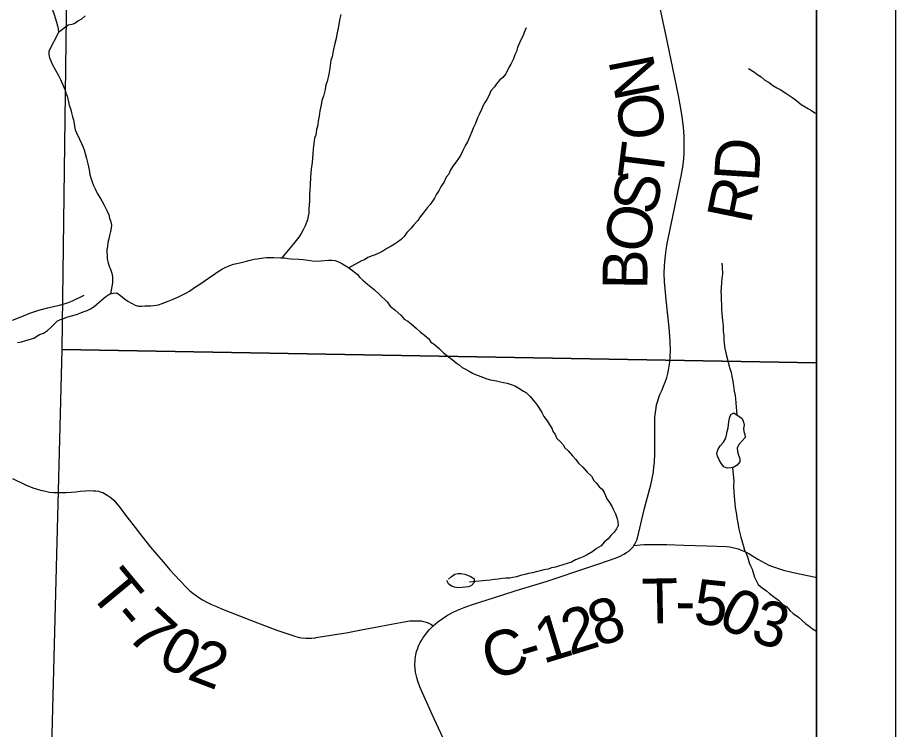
# Model space of a CAD drawing. Extents: x 0 to 34, y -8.9 to 22.
# Drawn here: x 29.506 to 30.617, y 8.695 to 9.596 of the extents above; entities that cross this region are included whole.
import ezdxf

# ---------------------------------------------------------------- set-up
doc = ezdxf.new("R2010")
doc.units = 0
for name, color, linetype in [('GM_X_Corporation', 7, 'Continuous'), ('GM_X_County_Road', 7, 'Continuous'), ('GM_X_County_Road_Text', 7, 'Continuous'), ('GM_X_Minor_River', 7, 'Continuous'), ('GM_X_Township_Road', 7, 'Continuous'), ('GM_X_Township_Road_Text', 7, 'Continuous'), ('SH_Data', 7, 'Continuous')]:
    doc.layers.add(name, color=color, linetype=linetype)

msp = doc.modelspace()

# ---------------------------------------------------------------- linework, layer by layer
at = {"layer": 'GM_X_Corporation'}
for points in [[(28.7046, 7.104), (30.5167, 7.104), (30.5167, 13.904), (28.8143, 13.904), (28.8122, 13.7561), (28.8049, 13.053), (28.7787, 12.0377), (28.7786, 12.0342), (28.7779, 11.9899), (28.7762, 11.8872), (28.7797, 11.7437), (28.7775, 11.7346), (28.7754, 11.6346), (28.7651, 11.3014), (28.7622, 11.1187), (28.7609, 11.0119), (28.7377, 10.2012), (28.7308, 9.4444), (28.7238, 9.1729), (28.7123, 8.2818)], [(28.7046, 7.104), (30.5167, 7.104), (30.5167, 12.0118), (29.364, 12.0313), (29.2718, 12.0324), (28.9225, 12.0359), (28.8128, 12.0371), (28.7787, 12.0377), (28.7786, 12.0342), (28.7779, 11.9899), (28.7762, 11.8872), (28.7797, 11.7437), (28.7775, 11.7346), (28.7754, 11.6346), (28.7651, 11.3014), (28.7622, 11.1187), (28.7609, 11.0119), (28.7377, 10.2012), (28.7308, 9.4444), (28.7238, 9.1729), (28.7123, 8.2818)], [(30.5167, 9.1586), (30.5167, 10.1744), (29.575, 10.1808), (29.562, 9.1756)], [(30.5167, 8.1537), (30.5167, 9.1586), (29.562, 9.1756), (29.5357, 8.1691)]]:
    msp.add_lwpolyline(points, close=True, dxfattribs=at)
at = {"layer": 'GM_X_County_Road'}
msp.add_lwpolyline([(30.044, 8.6847), (30.0385, 8.6967), (30.0306, 8.7138), (30.0149, 8.749), (30.0124, 8.7558), (30.011, 8.7607), (30.0102, 8.7641), (30.0095, 8.7674), (30.0089, 8.7718), (30.0087, 8.7756), (30.0088, 8.7832), (30.0092, 8.7866), (30.0098, 8.7894), (30.0107, 8.7933), (30.0117, 8.7963), (30.0133, 8.8006), (30.0154, 8.8048), (30.0169, 8.8076), (30.0186, 8.8103), (30.0211, 8.8139), (30.0232, 8.8167), (30.0272, 8.8215), (30.0315, 8.826), (30.0375, 8.8309), (30.0432, 8.8349), (30.0486, 8.8385), (30.0554, 8.8425), (30.0623, 8.8459), (30.0709, 8.8492), (30.08, 8.8524), (30.1197, 8.8652), (30.1368, 8.8706), (30.1748, 8.8822), (30.1884, 8.8866), (30.2161, 8.8959), (30.2414, 8.9043), (30.2632, 8.912), (30.2684, 8.9142), (30.273, 8.9166), (30.2764, 8.9187), (30.2791, 8.9206), (30.282, 8.9231), (30.2846, 8.9258), (30.2857, 8.9275), (30.2869, 8.9294), (30.2888, 8.9335), (30.2901, 8.9371), (30.2989, 8.9732), (30.3072, 9.0044), (30.309, 9.0126), (30.3104, 9.0209), (30.3111, 9.0271), (30.3116, 9.0325), (30.3121, 9.0442), (30.3124, 9.0612), (30.3123, 9.0862), (30.3124, 9.09), (30.3129, 9.096), (30.3138, 9.1019), (30.3145, 9.1055), (30.3155, 9.1092), (30.3172, 9.1149), (30.3187, 9.1188), (30.3214, 9.1247), (30.3232, 9.1293), (30.3251, 9.1342), (30.3272, 9.1403), (30.3286, 9.1453), (30.3295, 9.1495), (30.3304, 9.1544), (30.331, 9.1594), (30.3317, 9.1673), (30.3319, 9.1737), (30.3318, 9.1861), (30.3304, 9.2034), (30.3265, 9.2383), (30.3252, 9.2522), (30.3246, 9.2614), (30.3242, 9.2717), (30.3245, 9.2816), (30.3248, 9.2866), (30.3255, 9.2947), (30.3264, 9.3014), (30.3278, 9.3098), (30.3348, 9.3438), (30.3435, 9.3847), (30.3436, 9.3853), (30.3455, 9.3948), (30.3469, 9.402), (30.3476, 9.4062), (30.3489, 9.4167), (30.3495, 9.425), (30.3492, 9.4456), (30.3484, 9.4569), (30.3469, 9.4702), (30.3452, 9.4807), (30.342, 9.4969), (30.3277, 9.5663), (30.3133, 9.6337)], dxfattribs=at)
at = {"layer": 'GM_X_Minor_River'}
for points in [[(29.5234, 9.6764), (29.5269, 9.6712), (29.5285, 9.6674), (29.5301, 9.6629), (29.5324, 9.658), (29.5344, 9.6535), (29.5376, 9.6471), (29.54, 9.6399), (29.5419, 9.6346), (29.5432, 9.629), (29.5444, 9.6248), (29.546, 9.6184), (29.5476, 9.6146), (29.548, 9.6109), (29.552, 9.5996), (29.5532, 9.5954), (29.5552, 9.5897), (29.5564, 9.5852), (29.5572, 9.5814), (29.5577, 9.5769)], [(29.9149, 9.5995), (29.9138, 9.5946), (29.9128, 9.5893), (29.9111, 9.5801), (29.9096, 9.5748), (29.909, 9.5691), (29.9072, 9.5626), (29.9051, 9.5535), (29.9037, 9.5459), (29.9023, 9.5417), (29.9009, 9.5318), (29.8995, 9.5242), (29.8974, 9.5147), (29.896, 9.5105), (29.895, 9.5044), (29.8928, 9.496), (29.891, 9.4907), (29.89, 9.4853), (29.8882, 9.4777), (29.8876, 9.4709), (29.8865, 9.4671), (29.8852, 9.4579), (29.8841, 9.4541), (29.8831, 9.4469), (29.8817, 9.4431), (29.8806, 9.4363), (29.88, 9.429), (29.8794, 9.4233), (29.8784, 9.4123), (29.8774, 9.4036), (29.8771, 9.399), (29.8765, 9.3933), (29.8759, 9.3846), (29.8756, 9.377), (29.8753, 9.3721), (29.8754, 9.3671), (29.8751, 9.3634), (29.8748, 9.3588), (29.8745, 9.3531), (29.8742, 9.3482), (29.8735, 9.3444), (29.8725, 9.3398), (29.8696, 9.3322), (29.867, 9.3272), (29.8648, 9.3222), (29.8619, 9.3176), (29.8548, 9.3095), (29.84, 9.2914)], [(29.5914, 9.5976), (29.5865, 9.5937), (29.582, 9.591), (29.5783, 9.5883), (29.5746, 9.5867), (29.57, 9.5858), (29.5577, 9.5769), (29.5452, 9.5532), (29.5453, 9.549), (29.5462, 9.5445), (29.5481, 9.5407), (29.5501, 9.5358), (29.5575, 9.5223), (29.5603, 9.5174), (29.5642, 9.5076), (29.5662, 9.5039), (29.567, 9.5001), (29.5686, 9.4963), (29.5698, 9.491), (29.571, 9.4846), (29.573, 9.4793)], [(30.1494, 9.5828), (30.1468, 9.5767), (30.1454, 9.5729), (30.1428, 9.5676), (30.1385, 9.5576), (30.137, 9.5527), (30.1352, 9.5485), (30.1334, 9.5435), (30.1301, 9.5366), (30.1276, 9.5324), (30.1235, 9.5244), (30.1198, 9.5198), (30.1161, 9.5167), (30.112, 9.5116), (30.1094, 9.5078), (30.1046, 9.5028), (30.1024, 9.4974), (30.0995, 9.4921), (30.0969, 9.4882), (30.0951, 9.4844), (30.0929, 9.4791), (30.09, 9.473), (30.0878, 9.4687), (30.0853, 9.4615), (30.0824, 9.4558), (30.0802, 9.45), (30.078, 9.4451), (30.0751, 9.4382), (30.0725, 9.434), (30.0692, 9.4275), (30.0663, 9.421), (30.0637, 9.4171), (30.0608, 9.4129), (30.0567, 9.4075), (30.0534, 9.4022), (30.0516, 9.3976), (30.0482, 9.3937), (30.045, 9.3868), (30.042, 9.3822), (30.0391, 9.3773), (30.0358, 9.3723), (30.0332, 9.3669), (30.028, 9.3592), (30.0243, 9.355), (30.0192, 9.3481), (30.0151, 9.3435), (30.0125, 9.3389), (30.0073, 9.3335), (30.004, 9.3292), (29.9984, 9.3235), (29.9951, 9.3188), (29.9914, 9.3146), (29.9865, 9.3115), (29.9827, 9.3091), (29.9786, 9.3064), (29.973, 9.3033), (29.9678, 9.3002), (29.9629, 9.2974), (29.9584, 9.2954), (29.9546, 9.2942), (29.949, 9.2919), (29.9449, 9.2891), (29.9411, 9.2879), (29.925, 9.279)], [(30.4307, 9.531), (30.4383, 9.5266), (30.4425, 9.5232), (30.4467, 9.5206), (30.4513, 9.5166), (30.4567, 9.5136), (30.4617, 9.5095), (30.4667, 9.5066), (30.4709, 9.5048), (30.4793, 9.4992), (30.4869, 9.4941), (30.4919, 9.4904), (30.4973, 9.4855), (30.5023, 9.4826), (30.5065, 9.48), (30.5103, 9.4782), (30.5145, 9.4752), (30.5167, 9.4741)], [(29.573, 9.4793), (29.5739, 9.4752), (29.5755, 9.4699), (29.5767, 9.4661), (29.5775, 9.4616), (29.5779, 9.4578), (29.5788, 9.4537), (29.5803, 9.4499), (29.5843, 9.4416), (29.5866, 9.4364), (29.5886, 9.4318), (29.5902, 9.4281), (29.5914, 9.4235), (29.593, 9.4175), (29.5947, 9.4107), (29.5955, 9.4069), (29.5963, 9.4028), (29.5972, 9.3971), (29.5987, 9.393), (29.5996, 9.3892), (29.6019, 9.3832), (29.6039, 9.379), (29.607, 9.3726), (29.6106, 9.3666), (29.6129, 9.3629), (29.6148, 9.3591), (29.6172, 9.355), (29.6192, 9.3505), (29.6211, 9.346), (29.6223, 9.3418), (29.6239, 9.3373), (29.6248, 9.3331), (29.6244, 9.3293), (29.6234, 9.3251), (29.6223, 9.3198), (29.6213, 9.3156), (29.6202, 9.3111), (29.6196, 9.3061), (29.6189, 9.3023), (29.6191, 9.2906), (29.6203, 9.2849), (29.6215, 9.2811), (29.6239, 9.2762), (29.6251, 9.2721), (29.6259, 9.2676), (29.626, 9.26), (29.6236, 9.2462)], [(29.6362, 9.2439), (29.6411, 9.2398), (29.6454, 9.2368), (29.6545, 9.2317), (29.6587, 9.2306), (29.6629, 9.2303), (29.6667, 9.2307), (29.6742, 9.2309), (29.6784, 9.2313), (29.684, 9.2322), (29.6889, 9.2338), (29.6964, 9.2366), (29.7028, 9.2393), (29.7096, 9.2421), (29.7186, 9.2468), (29.7235, 9.2496), (29.7298, 9.2539), (29.7365, 9.2585), (29.7418, 9.262), (29.7474, 9.2659), (29.7567, 9.2722), (29.7608, 9.2753), (29.7653, 9.2776), (29.7695, 9.28), (29.7755, 9.2823), (29.7792, 9.2835), (29.7834, 9.2844), (29.7872, 9.2852), (29.7954, 9.2876), (29.8, 9.2885), (29.8052, 9.2901), (29.809, 9.2905), (29.8169, 9.2918), (29.8207, 9.2922), (29.826, 9.292), (29.8302, 9.292), (29.8389, 9.2914), (29.8442, 9.2915), (29.848, 9.2908), (29.8522, 9.2905), (29.8616, 9.2899), (29.8666, 9.2893), (29.8703, 9.289), (29.8764, 9.2883), (29.881, 9.2876), (29.8897, 9.2878), (29.8991, 9.2887), (29.9036, 9.2888), (29.9078, 9.2881), (29.912, 9.2867), (29.9162, 9.2845), (29.9246, 9.2793), (29.9311, 9.2745), (29.9361, 9.2704), (29.9388, 9.2667), (29.9427, 9.2633), (29.9484, 9.2585), (29.953, 9.2548), (29.9573, 9.2511), (29.9642, 9.2447), (29.9734, 9.2358), (29.9773, 9.2306), (29.9838, 9.2254), (29.9907, 9.219), (29.995, 9.2142), (29.9996, 9.2116), (30.0038, 9.2079), (30.01, 9.2027), (30.0157, 9.1975), (30.0207, 9.1938), (30.0261, 9.189), (30.0288, 9.1848), (30.033, 9.1823), (30.0395, 9.1767), (30.0453, 9.1711), (30.0557, 9.1629), (30.0607, 9.1589), (30.0645, 9.1563), (30.0683, 9.1529), (30.0725, 9.1507), (30.0771, 9.1482), (30.0813, 9.1456), (30.0851, 9.1441), (30.092, 9.1416), (30.0996, 9.1387), (30.1042, 9.1373), (30.1118, 9.1359), (30.1167, 9.1348), (30.1209, 9.1338), (30.1254, 9.1331), (30.1304, 9.1313), (30.135, 9.1295), (30.1399, 9.1265), (30.146, 9.1228), (30.1499, 9.1206), (30.1545, 9.1162), (30.1583, 9.1117), (30.1626, 9.1065), (30.1657, 9.1012), (30.1692, 9.096), (30.1716, 9.0907)], [(30.3971, 9.285), (30.3976, 9.2801), (30.3977, 9.271), (30.3971, 9.2657), (30.3964, 9.26), (30.3961, 9.2535), (30.3959, 9.249), (30.3963, 9.2445), (30.3966, 9.2266), (30.3971, 9.2217), (30.3976, 9.216), (30.398, 9.2122), (30.3985, 9.2054), (30.3986, 9.199), (30.3995, 9.1933), (30.3996, 9.1873), (30.4, 9.1831), (30.4009, 9.1767), (30.4021, 9.1714), (30.4029, 9.1676), (30.4042, 9.1631), (30.4058, 9.1559), (30.407, 9.1517), (30.4086, 9.1465), (30.4098, 9.1416), (30.4107, 9.1355), (30.4116, 9.1295), (30.4124, 9.123), (30.4137, 9.1174), (30.4141, 9.1132), (30.4146, 9.1083), (30.416, 9.0927)], [(29.5055, 9.1843), (29.5108, 9.1855), (29.5161, 9.1871), (29.5206, 9.1884), (29.5262, 9.19), (29.5337, 9.1947), (29.5386, 9.1963), (29.5438, 9.1998), (29.5479, 9.2036), (29.5524, 9.2083), (29.5565, 9.2121), (29.5602, 9.2137), (29.564, 9.2149), (29.5693, 9.2169), (29.5742, 9.2181), (29.5802, 9.2201), (29.5847, 9.2217), (29.59, 9.2237), (29.5937, 9.2249), (29.5982, 9.2269), (29.6027, 9.23), (29.6124, 9.2385), (29.6176, 9.2428), (29.6225, 9.2459), (29.6266, 9.2471), (29.6312, 9.2472), (29.6362, 9.2439)], [(30.1716, 9.0907), (30.1758, 9.0855), (30.1786, 9.081), (30.1817, 9.0761), (30.1832, 9.0723), (30.186, 9.0682), (30.1883, 9.0629), (30.1926, 9.0592), (30.196, 9.0551), (30.1984, 9.0514), (30.2026, 9.0473), (30.208, 9.0409), (30.2123, 9.0364), (30.2157, 9.0319), (30.2211, 9.0267), (30.2265, 9.0204), (30.2319, 9.0152), (30.235, 9.0099), (30.2389, 9.0062), (30.2416, 9.0017), (30.2455, 8.9987), (30.2482, 8.9946), (30.2497, 8.9908), (30.2513, 8.9867), (30.2548, 8.9822), (30.2579, 8.9773), (30.2595, 8.9736), (30.2623, 8.9676), (30.2646, 8.9615), (30.2655, 8.9578), (30.2659, 8.9528), (30.2637, 8.9486), (30.2608, 8.9444), (30.2567, 8.9402), (30.2533, 8.9359), (30.2481, 8.932), (30.2444, 8.9274), (30.2384, 8.9239), (30.2336, 8.92), (30.2265, 8.9157), (30.2216, 8.9134), (30.2174, 8.9118), (30.2118, 8.9094), (30.2069, 8.9067), (30.2013, 8.9047), (30.1904, 8.9015), (30.1866, 8.9002), (30.1813, 8.8994), (30.1772, 8.8978), (30.1719, 8.897), (30.167, 8.8957), (30.1621, 8.8941), (30.1572, 8.8929), (30.1523, 8.8921), (30.1478, 8.8908), (30.1422, 8.8896), (30.1373, 8.888), (30.1324, 8.8872), (30.1286, 8.8863), (30.1237, 8.8862), (30.1191, 8.8858), (30.1139, 8.8849), (30.1093, 8.8845), (30.1037, 8.8836), (30.0991, 8.8832), (30.0946, 8.8831), (30.0855, 8.8822), (30.0776, 8.8813)], [(30.4121, 9.0953), (30.4225, 9.0883), (30.4245, 9.0838), (30.4253, 9.08), (30.4242, 9.0755), (30.425, 9.0717), (30.4262, 9.0679), (30.4263, 9.0641), (30.4189, 9.0557), (30.4163, 9.0514), (30.4168, 9.0465), (30.418, 9.042), (30.4196, 9.0375), (30.4197, 9.0337), (30.4163, 9.0291), (30.4122, 9.0267), (30.4084, 9.0259), (30.4039, 9.0254), (30.3993, 9.0272), (30.3966, 9.031), (30.3935, 9.0359), (30.3915, 9.0408), (30.3907, 9.0445), (30.3918, 9.0487), (30.3947, 9.0537), (30.3992, 9.0583), (30.4021, 9.0633), (30.4028, 9.0671), (30.4039, 9.0717), (30.4049, 9.0766), (30.4056, 9.0804), (30.4059, 9.0842), (30.4066, 9.0888), (30.4084, 9.0934), (30.4121, 9.0953)], [(30.4103, 9.0263), (30.4117, 9.0131), (30.4121, 9.0093), (30.4119, 9.0028), (30.412, 8.9949), (30.4125, 8.9903), (30.4129, 8.9846), (30.4134, 8.9809), (30.4138, 8.9759), (30.4155, 8.9669), (30.416, 8.9623), (30.4172, 8.9563), (30.4185, 8.9483), (30.4197, 8.9431), (30.4209, 8.9382), (30.4229, 8.9321), (30.4241, 8.928), (30.4258, 8.9219), (30.4281, 8.9167), (30.4297, 8.9121), (30.4317, 8.9057), (30.4333, 8.902), (30.4353, 8.8975), (30.4369, 8.8918), (30.4385, 8.8877), (30.4408, 8.8824), (30.4428, 8.8783), (30.4482, 8.8742), (30.4535, 8.8701), (30.4574, 8.8671), (30.4623, 8.8631), (30.4685, 8.8586), (30.4743, 8.853), (30.4792, 8.8501), (30.4835, 8.8449), (30.4873, 8.8415), (30.4942, 8.8371), (30.5027, 8.8289), (30.5076, 8.8256), (30.5119, 8.8222), (30.5167, 8.8192)], [(30.051, 8.885), (30.0551, 8.8884), (30.0593, 8.8912), (30.063, 8.8924), (30.0672, 8.8921), (30.0717, 8.8914), (30.0794, 8.8885), (30.0836, 8.8855), (30.0837, 8.881), (30.0803, 8.8771), (30.0766, 8.8755), (30.072, 8.8747), (30.0683, 8.8743), (30.0637, 8.8742), (30.0588, 8.8749), (30.055, 8.8763), (30.0511, 8.8793), (30.0492, 8.8834)]]:
    msp.add_lwpolyline(points, dxfattribs=at)
at = {"layer": 'GM_X_Township_Road'}
for points in [[(29.4993, 9.2126), (29.5134, 9.2183), (29.5213, 9.2215), (29.5326, 9.2252), (29.5441, 9.2283), (29.5528, 9.2304), (29.5588, 9.2316), (29.5636, 9.2329), (29.5688, 9.2347), (29.5752, 9.2374), (29.5902, 9.2443)], [(29.4993, 9.0124), (29.5159, 9.0045), (29.5252, 9.0007), (29.5295, 8.9992), (29.5348, 8.9977), (29.5413, 8.9962), (29.5461, 8.9953), (29.5514, 8.9947), (29.5561, 8.9945), (29.5674, 8.9947), (29.5736, 8.9952), (29.5795, 8.9957), (29.5849, 8.9962), (29.5916, 8.9969), (29.5963, 8.9971), (29.6017, 8.997), (29.6049, 8.9969), (29.6083, 8.9963), (29.6103, 8.9957), (29.6136, 8.9945), (29.6156, 8.9936), (29.6192, 8.9915), (29.6216, 8.9898), (29.6242, 8.9878), (29.6275, 8.9849), (29.6355, 8.9752), (29.6413, 8.9678), (29.6547, 8.9504), (29.6629, 8.9395), (29.674, 8.9255), (29.6924, 8.9038), (29.6983, 8.897), (29.7108, 8.8836), (29.7203, 8.8737), (29.7239, 8.8704), (29.7276, 8.8673), (29.7305, 8.865), (29.7352, 8.8617), (29.7397, 8.8588), (29.746, 8.8555), (29.7512, 8.853), (29.7576, 8.8503), (29.7632, 8.848), (29.7866, 8.8388), (29.8095, 8.8299), (29.834, 8.8205), (29.8404, 8.8182), (29.8568, 8.8129), (29.862, 8.8114), (29.8657, 8.8107), (29.8704, 8.8103), (29.8746, 8.8103), (29.8781, 8.8104), (29.8824, 8.811), (29.8834, 8.8111)], [(30.2857, 8.9275), (30.2938, 8.9283), (30.2984, 8.9287), (30.3036, 8.929), (30.3068, 8.9291), (30.3272, 8.9289), (30.349, 8.9282), (30.3779, 8.9272), (30.4028, 8.9264), (30.4066, 8.9261), (30.4124, 8.9248), (30.4176, 8.9233), (30.4215, 8.9219), (30.4259, 8.92), (30.4301, 8.9178), (30.4424, 8.9104), (30.4566, 8.9029), (30.4623, 8.9007), (30.4673, 8.899), (30.475, 8.8966), (30.4857, 8.894), (30.4974, 8.8914), (30.5156, 8.8877), (30.5167, 8.8875)], [(29.8834, 8.8111), (29.9024, 8.8142), (29.9214, 8.8173), (29.9406, 8.821), (29.9635, 8.8253), (29.9812, 8.8287), (29.9952, 8.8312), (30.0021, 8.8322), (30.0053, 8.8324), (30.0085, 8.8325), (30.0126, 8.8324), (30.0165, 8.8321), (30.0194, 8.8316), (30.0229, 8.8307), (30.0262, 8.8294), (30.0288, 8.8279), (30.0315, 8.826)]]:
    msp.add_lwpolyline(points, dxfattribs=at)
at = {"layer": 'SH_Data'}
for points in [[(23.6167, 14.004), (30.6167, 14.004), (30.6167, 7.004), (23.6167, 7.004)], [(23.7167, 13.904), (30.5167, 13.904), (30.5167, 7.104), (23.7167, 7.104)]]:
    msp.add_lwpolyline(points, close=True, dxfattribs=at)

# ---------------------------------------------------------------- texts
at = {"layer": 'GM_X_County_Road_Text'}
for s, rotation, p in [('N', 101.0152, (30.3194, 9.4985)), ('O', 97.7259, (30.3267, 9.4454)), ('T', 82.8184, (30.3215, 9.3872)), ('D', 86.276, (30.4437, 9.3869)), ('S', 77.4903, (30.3122, 9.344)), ('R', 78.483, (30.4333, 9.333)), ('O', 79.1637, (30.3029, 9.2954)), ('B', 89.5355, (30.3028, 9.2514)), ('8', 18.3239, (30.2392, 8.7988)), ('2', 17.2927, (30.2047, 8.7881)), ('1', 16.8925, (30.1708, 8.7778)), ('C', 18.0067, (30.1044, 8.7566)), ('-', 16.8907, (30.1485, 8.771))]:
    msp.add_text(s, height=0.0568, rotation=rotation, dxfattribs=at).set_placement(p)
at = {"layer": 'GM_X_Township_Road_Text'}
for s, rotation, p in [('T', 309.7167, (29.5943, 8.8683)), ('T', 1.1122, (30.296, 8.8287)), ('5', 354.1641, (30.36, 8.8292)), ('0', 332.9602, (30.3895, 8.8272)), ('-', 359.0437, (30.3379, 8.8296)), ('3', 343.6498, (30.4314, 8.8071)), ('-', 310.1851, (29.6218, 8.8352)), ('7', 316.9869, (29.6419, 8.8121)), ('0', 332.1522, (29.6808, 8.7787)), ('2', 339.151, (29.7187, 8.7593))]:
    msp.add_text(s, height=0.0568, rotation=rotation, dxfattribs=at).set_placement(p)

doc.saveas('drawing.dxf')
